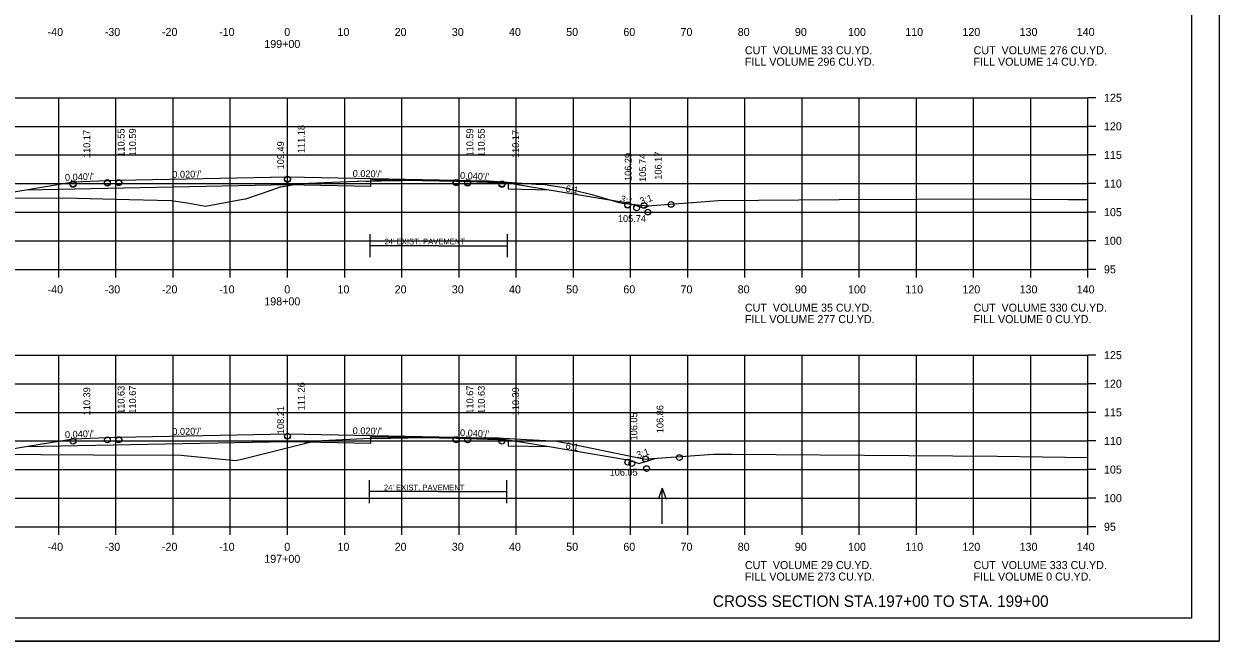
# Model space of a CAD drawing. Extents: x 1175611 to 1176402, y -433344 to -416213.
# Drawn here: x 1175734.9 to 1175943.9, y -425663.4 to -425555.5 of the extents above; entities that cross this region are included whole.
import ezdxf

# ---------------------------------------------------------------- set-up
doc = ezdxf.new("R2010")
doc.units = 0
for name, color, linetype in [('Default', 7, 'Continuous'), ('R_Alt Surface', 7, 'Continuous'), ('R_Axis', 7, 'Continuous'), ('R_Axis Annot', 7, 'Continuous'), ('R_Border', 7, 'Continuous'), ('R_Draft', 7, 'Continuous'), ('R_Exist Surface', 7, 'Continuous'), ('R_Fin Surface', 7, 'Continuous'), ('R_Grid', 7, 'Continuous'), ('R_No Plot', 7, 'Continuous'), ('R_Water Annot', 7, 'Continuous'), ('R_Xsect Elev', 7, 'Continuous'), ('R_Xsect Slope', 7, 'Continuous')]:
    doc.layers.add(name, color=color, linetype=linetype)

msp = doc.modelspace()

# ---------------------------------------------------------------- linework, layer by layer
at = {"layer": 'R_Alt Surface'}
for p, q in [((1175807.44, -425594.24), (1175795.44, -425594.24)), ((1175807.44, -425594.24), (1175819.44, -425594.24)), ((1175807.33, -425637.24), (1175795.33, -425637.24)), ((1175807.33, -425637.24), (1175819.33, -425637.24))]:
    msp.add_line(p, q, dxfattribs=at)
for points in [[(1175735.22, -425584.45), (1175780.97, -425583.53), (1175795.55, -425583.82), (1175795.55, -425582.66), (1175810.47, -425582.96), (1175819.55, -425583.28), (1175819.55, -425584.3), (1175826.72, -425584.45)], [(1175795.44, -425596.24), (1175795.44, -425592.24)], [(1175819.44, -425596.24), (1175819.44, -425592.24)], [(1175735.22, -425629.37), (1175780.97, -425628.45), (1175795.55, -425628.74), (1175795.55, -425627.58), (1175810.47, -425627.88), (1175819.55, -425628.2), (1175819.55, -425629.22), (1175826.73, -425629.37)], [(1175795.33, -425639.24), (1175795.33, -425635.24)], [(1175819.33, -425639.24), (1175819.33, -425635.24)]]:
    msp.add_lwpolyline(points, dxfattribs=at)
at = {"layer": 'R_Axis'}
for p, q in [((1175920.97, -425598.38), (1175920.97, -425568.38)), ((1175922.37, -425568.38), (1175920.97, -425568.38)), ((1175922.37, -425573.38), (1175920.97, -425573.38)), ((1175922.37, -425578.38), (1175920.97, -425578.38)), ((1175922.37, -425583.38), (1175920.97, -425583.38)), ((1175922.37, -425588.38), (1175920.97, -425588.38)), ((1175922.37, -425593.38), (1175920.97, -425593.38)), ((1175640.97, -425598.38), (1175920.97, -425598.38)), ((1175740.97, -425599.78), (1175740.97, -425598.38)), ((1175750.97, -425599.78), (1175750.97, -425598.38)), ((1175760.97, -425599.78), (1175760.97, -425598.38)), ((1175770.97, -425599.78), (1175770.97, -425598.38)), ((1175780.97, -425599.78), (1175780.97, -425598.38)), ((1175790.97, -425599.78), (1175790.97, -425598.38)), ((1175800.97, -425599.78), (1175800.97, -425598.38)), ((1175810.97, -425599.78), (1175810.97, -425598.38)), ((1175820.97, -425599.78), (1175820.97, -425598.38)), ((1175830.97, -425599.78), (1175830.97, -425598.38)), ((1175840.97, -425599.78), (1175840.97, -425598.38)), ((1175850.97, -425599.78), (1175850.97, -425598.38)), ((1175860.97, -425599.78), (1175860.97, -425598.38)), ((1175870.97, -425599.78), (1175870.97, -425598.38)), ((1175880.97, -425599.78), (1175880.97, -425598.38)), ((1175890.97, -425599.78), (1175890.97, -425598.38)), ((1175900.97, -425599.78), (1175900.97, -425598.38)), ((1175910.97, -425599.78), (1175910.97, -425598.38)), ((1175920.97, -425599.78), (1175920.97, -425598.38)), ((1175922.37, -425598.38), (1175920.97, -425598.38)), ((1175920.97, -425643.38), (1175920.97, -425613.38)), ((1175922.37, -425613.38), (1175920.97, -425613.38)), ((1175922.37, -425618.38), (1175920.97, -425618.38)), ((1175922.37, -425623.38), (1175920.97, -425623.38)), ((1175922.37, -425628.38), (1175920.97, -425628.38)), ((1175922.37, -425633.38), (1175920.97, -425633.38)), ((1175922.37, -425638.38), (1175920.97, -425638.38)), ((1175640.97, -425643.38), (1175920.97, -425643.38)), ((1175740.97, -425644.78), (1175740.97, -425643.38)), ((1175750.97, -425644.78), (1175750.97, -425643.38)), ((1175760.97, -425644.78), (1175760.97, -425643.38)), ((1175770.97, -425644.78), (1175770.97, -425643.38)), ((1175780.97, -425644.78), (1175780.97, -425643.38)), ((1175790.97, -425644.78), (1175790.97, -425643.38)), ((1175800.97, -425644.78), (1175800.97, -425643.38)), ((1175810.97, -425644.78), (1175810.97, -425643.38)), ((1175820.97, -425644.78), (1175820.97, -425643.38)), ((1175830.97, -425644.78), (1175830.97, -425643.38)), ((1175840.97, -425644.78), (1175840.97, -425643.38)), ((1175850.97, -425644.78), (1175850.97, -425643.38)), ((1175860.97, -425644.78), (1175860.97, -425643.38)), ((1175870.97, -425644.78), (1175870.97, -425643.38)), ((1175880.97, -425644.78), (1175880.97, -425643.38)), ((1175890.97, -425644.78), (1175890.97, -425643.38)), ((1175900.97, -425644.78), (1175900.97, -425643.38)), ((1175910.97, -425644.78), (1175910.97, -425643.38)), ((1175920.97, -425644.78), (1175920.97, -425643.38)), ((1175922.37, -425643.38), (1175920.97, -425643.38))]:
    msp.add_line(p, q, dxfattribs=at)
at = {"layer": 'R_Border'}
for q in [(1175939.15, -425453.92), (1175622.97, -425659.38)]:
    msp.add_line((1175939.15, -425659.38), q, dxfattribs=at)
at = {"layer": 'R_Exist Surface'}
for points in [[(1175706.96, -425585.83), (1175744.2, -425585.95), (1175750.86, -425586.09), (1175760.63, -425586.32), (1175763.41, -425586.74), (1175766.63, -425587.33), (1175772.88, -425586.19), (1175773.7, -425586.04), (1175778.26, -425584.47), (1175779.69, -425583.97), (1175779.78, -425583.95), (1175783.25, -425583.36), (1175790.22, -425583.08), (1175793.15, -425582.96), (1175793.4, -425582.94), (1175793.68, -425582.93), (1175794.59, -425582.95), (1175795.19, -425582.96), (1175796.22, -425582.93), (1175797.33, -425582.89), (1175800.71, -425582.84), (1175802.79, -425582.81), (1175803.29, -425582.8), (1175804.23, -425582.78), (1175804.5, -425582.78), (1175804.63, -425582.79), (1175805.27, -425582.79), (1175806.79, -425582.82), (1175807.84, -425582.85), (1175808.92, -425582.87), (1175809.48, -425582.85), (1175810.32, -425582.83), (1175811.9, -425582.87), (1175814.57, -425582.93), (1175815.11, -425582.92), (1175815.85, -425582.89), (1175816.06, -425582.89), (1175816.16, -425582.9), (1175822.79, -425583.35), (1175824.48, -425583.46), (1175826.03, -425583.56), (1175826.67, -425583.65), (1175829, -425584), (1175830.88, -425584.49), (1175834.18, -425585.3), (1175837.92, -425586.4), (1175838.97, -425586.72), (1175839.58, -425586.78), (1175843.94, -425587.27), (1175851.78, -425586.69), (1175856.3, -425586.33), (1175877.47, -425586.18), (1175904.94, -425586.07), (1175917.54, -425586.16), (1175920.97, -425586.18)], [(1175710.28, -425630.55), (1175747, -425630.79), (1175762.38, -425630.88), (1175762.91, -425630.93), (1175771.92, -425631.81), (1175773.23, -425631.49), (1175785.8, -425628.35), (1175794.25, -425627.95), (1175795.68, -425627.89), (1175795.72, -425627.89), (1175796.01, -425627.88), (1175798.47, -425627.87), (1175799.03, -425627.87), (1175802.08, -425627.81), (1175802.99, -425627.79), (1175806.16, -425627.75), (1175807.13, -425627.74), (1175807.28, -425627.74), (1175807.74, -425627.73), (1175810.15, -425627.79), (1175810.94, -425627.8), (1175812.44, -425627.79), (1175813.04, -425627.79), (1175816.61, -425627.84), (1175817.69, -425627.86), (1175817.97, -425627.86), (1175818.63, -425627.87), (1175822.81, -425628.11), (1175826.11, -425628.29), (1175828.04, -425628.41), (1175830.8, -425628.95), (1175843.54, -425631.54), (1175843.99, -425631.51), (1175855.46, -425630.68), (1175858.7, -425630.7), (1175905.09, -425631.05), (1175920.97, -425631.27)]]:
    msp.add_lwpolyline(points, dxfattribs=at)
at = {"layer": 'R_Fin Surface'}
for points in [[(1175714.72, -425585.86), (1175719.42, -425587.42), (1175721.47, -425586.74), (1175735.2, -425584.45), (1175743.47, -425583.07), (1175749.47, -425582.83), (1175751.47, -425582.79), (1175780.97, -425582.2), (1175810.47, -425582.79), (1175812.47, -425582.83), (1175818.47, -425583.07), (1175826.75, -425584.45), (1175840.47, -425586.74), (1175843.18, -425587.64), (1175844.39, -425587.24)], [(1175715.17, -425630.58), (1175719.93, -425632.17), (1175721.47, -425631.66), (1175735.2, -425629.37), (1175743.47, -425627.99), (1175749.47, -425627.75), (1175751.47, -425627.71), (1175780.97, -425627.12), (1175810.47, -425627.71), (1175812.47, -425627.75), (1175818.47, -425627.99), (1175826.75, -425629.37), (1175840.47, -425631.66), (1175842.49, -425632.33), (1175845.24, -425631.42)]]:
    msp.add_lwpolyline(points, dxfattribs=at)
at = {"layer": 'R_Grid'}
for p, q in [((1175640.97, -425568.38), (1175920.97, -425568.38)), ((1175740.97, -425598.38), (1175740.97, -425568.38)), ((1175750.97, -425598.38), (1175750.97, -425568.38)), ((1175760.97, -425598.38), (1175760.97, -425568.38)), ((1175770.97, -425598.38), (1175770.97, -425568.38)), ((1175780.97, -425598.38), (1175780.97, -425568.38)), ((1175790.97, -425598.38), (1175790.97, -425568.38)), ((1175800.97, -425598.38), (1175800.97, -425568.38)), ((1175810.97, -425598.38), (1175810.97, -425568.38)), ((1175820.97, -425598.38), (1175820.97, -425568.38)), ((1175830.97, -425598.38), (1175830.97, -425568.38)), ((1175840.97, -425598.38), (1175840.97, -425568.38)), ((1175850.97, -425598.38), (1175850.97, -425568.38)), ((1175860.97, -425598.38), (1175860.97, -425568.38)), ((1175870.97, -425598.38), (1175870.97, -425568.38)), ((1175880.97, -425598.38), (1175880.97, -425568.38)), ((1175890.97, -425598.38), (1175890.97, -425568.38)), ((1175900.97, -425598.38), (1175900.97, -425568.38)), ((1175910.97, -425598.38), (1175910.97, -425568.38)), ((1175920.97, -425598.38), (1175920.97, -425568.38)), ((1175640.97, -425573.38), (1175920.97, -425573.38)), ((1175640.97, -425578.38), (1175920.97, -425578.38)), ((1175640.97, -425583.38), (1175920.97, -425583.38)), ((1175640.97, -425588.38), (1175920.97, -425588.38)), ((1175640.97, -425593.38), (1175920.97, -425593.38)), ((1175640.97, -425598.38), (1175920.97, -425598.38)), ((1175640.97, -425613.38), (1175920.97, -425613.38)), ((1175740.97, -425643.38), (1175740.97, -425613.38)), ((1175750.97, -425643.38), (1175750.97, -425613.38)), ((1175760.97, -425643.38), (1175760.97, -425613.38)), ((1175770.97, -425643.38), (1175770.97, -425613.38)), ((1175780.97, -425643.38), (1175780.97, -425613.38)), ((1175790.97, -425643.38), (1175790.97, -425613.38)), ((1175800.97, -425643.38), (1175800.97, -425613.38)), ((1175810.97, -425643.38), (1175810.97, -425613.38)), ((1175820.97, -425643.38), (1175820.97, -425613.38)), ((1175830.97, -425643.38), (1175830.97, -425613.38)), ((1175840.97, -425643.38), (1175840.97, -425613.38)), ((1175850.97, -425643.38), (1175850.97, -425613.38)), ((1175860.97, -425643.38), (1175860.97, -425613.38)), ((1175870.97, -425643.38), (1175870.97, -425613.38)), ((1175880.97, -425643.38), (1175880.97, -425613.38)), ((1175890.97, -425643.38), (1175890.97, -425613.38)), ((1175900.97, -425643.38), (1175900.97, -425613.38)), ((1175910.97, -425643.38), (1175910.97, -425613.38)), ((1175920.97, -425643.38), (1175920.97, -425613.38)), ((1175640.97, -425618.38), (1175920.97, -425618.38)), ((1175640.97, -425623.38), (1175920.97, -425623.38)), ((1175640.97, -425628.38), (1175920.97, -425628.38)), ((1175640.97, -425633.38), (1175920.97, -425633.38)), ((1175640.97, -425638.38), (1175920.97, -425638.38)), ((1175640.97, -425643.38), (1175920.97, -425643.38))]:
    msp.add_line(p, q, dxfattribs=at)
at = {"layer": 'R_No Plot'}
msp.add_line((1175610.57, -425663.36), (1175943.91, -425663.36), dxfattribs=at)
msp.add_lwpolyline([(1175610.57, -425450.03), (1175943.91, -425450.03), (1175943.91, -425663.37), (1175610.57, -425663.37)], close=True, dxfattribs=at)
for centre in [(1175780.97, -425582.58), (1175780.97, -425582.66), (1175743.47, -425583.45), (1175743.47, -425583.53), (1175749.47, -425583.21), (1175749.47, -425583.29), (1175751.47, -425583.17), (1175751.47, -425583.25), (1175810.47, -425583.17), (1175810.47, -425583.25), (1175812.47, -425583.21), (1175812.47, -425583.29), (1175818.47, -425583.45), (1175818.47, -425583.53), (1175840.47, -425587.12), (1175840.47, -425587.19), (1175842.02, -425587.64), (1175842.02, -425587.64), (1175843.33, -425587.2), (1175843.33, -425587.2), (1175844, -425588.37), (1175848.06, -425587.02), (1175743.47, -425628.42), (1175743.47, -425628.44), (1175749.47, -425628.18), (1175749.47, -425628.2), (1175751.47, -425628.14), (1175751.47, -425628.16), (1175780.97, -425627.55), (1175780.97, -425627.57), (1175810.47, -425628.14), (1175810.47, -425628.16), (1175812.47, -425628.18), (1175812.47, -425628.2), (1175818.47, -425628.42), (1175818.47, -425628.44), (1175840.47, -425632.09), (1175840.47, -425632.11), (1175841.2, -425632.33), (1175841.2, -425632.33), (1175843.59, -425631.53), (1175843.59, -425631.53), (1175849.52, -425631.29), (1175843.77, -425633.21)]:
    msp.add_circle(centre, 0.5, dxfattribs=at)
at = {"layer": 'R_Water Annot'}
for p, q in [((1175846.48, -425636.61), (1175845.78, -425638.53)), ((1175846.48, -425642.89), (1175846.48, -425636.61)), ((1175846.48, -425636.61), (1175847.18, -425638.53))]:
    msp.add_line(p, q, dxfattribs=at)

# ---------------------------------------------------------------- texts
at = {"layer": 'Default'}
for s, p in [('CUT  VOLUME 33 CU.YD.', (1175860.97, -425560.78)), ('CUT  VOLUME 276 CU.YD.', (1175900.97, -425560.78)), ('FILL VOLUME 296 CU.YD.', (1175860.97, -425562.78)), ('FILL VOLUME 14 CU.YD.', (1175900.97, -425562.78)), ('CUT  VOLUME 35 CU.YD.', (1175860.97, -425605.78)), ('CUT  VOLUME 330 CU.YD.', (1175900.97, -425605.78)), ('FILL VOLUME 277 CU.YD.', (1175860.97, -425607.78)), ('FILL VOLUME 0 CU.YD.', (1175900.97, -425607.78)), ('CUT  VOLUME 29 CU.YD.', (1175860.97, -425650.78)), ('CUT  VOLUME 333 CU.YD.', (1175900.97, -425650.78)), ('FILL VOLUME 273 CU.YD.', (1175860.97, -425652.78)), ('FILL VOLUME 0 CU.YD.', (1175900.97, -425652.78))]:
    msp.add_text(s, height=1.4, dxfattribs=at).set_placement(p)
at = {"layer": 'R_Alt Surface'}
for p in [(1175797.95, -425594.02), (1175797.84, -425637.02)]:
    msp.add_text("24' EXIST. PAVEMENT", height=1, dxfattribs=at).set_placement(p)
at = {"layer": 'R_Axis Annot'}
for s, p in [('-40', (1175739.01, -425557.58)), ('-30', (1175749.01, -425557.58)), ('-20', (1175759.01, -425557.58)), ('-10', (1175769.01, -425557.58)), ('0', (1175780.41, -425557.58)), ('10', (1175789.71, -425557.58)), ('20', (1175799.71, -425557.58)), ('30', (1175809.71, -425557.58)), ('40', (1175819.71, -425557.58)), ('50', (1175829.71, -425557.58)), ('60', (1175839.71, -425557.58)), ('70', (1175849.71, -425557.58)), ('80', (1175859.71, -425557.58)), ('90', (1175869.71, -425557.58)), ('100', (1175879.01, -425557.58)), ('110', (1175889.01, -425557.58)), ('120', (1175899.01, -425557.58)), ('130', (1175909.01, -425557.58)), ('140', (1175919.01, -425557.58)), ('199+00', (1175776.91, -425559.68)), ('125', (1175923.77, -425569.08)), ('120', (1175923.77, -425574.08)), ('115', (1175923.77, -425579.08)), ('110', (1175923.77, -425584.08)), ('105', (1175923.77, -425589.08)), ('100', (1175923.77, -425594.08)), ('95', (1175923.77, -425599.08)), ('-40', (1175739.01, -425602.58)), ('-30', (1175749.01, -425602.58)), ('-20', (1175759.01, -425602.58)), ('-10', (1175769.01, -425602.58)), ('0', (1175780.41, -425602.58)), ('10', (1175789.71, -425602.58)), ('20', (1175799.71, -425602.58)), ('30', (1175809.71, -425602.58)), ('40', (1175819.71, -425602.58)), ('50', (1175829.71, -425602.58)), ('60', (1175839.71, -425602.58)), ('70', (1175849.71, -425602.58)), ('80', (1175859.71, -425602.58)), ('90', (1175869.71, -425602.58)), ('100', (1175879.01, -425602.58)), ('110', (1175889.01, -425602.58)), ('120', (1175899.01, -425602.58)), ('130', (1175909.01, -425602.58)), ('140', (1175919.01, -425602.58)), ('198+00', (1175776.91, -425604.68)), ('125', (1175923.77, -425614.08)), ('120', (1175923.77, -425619.08)), ('115', (1175923.77, -425624.08)), ('110', (1175923.77, -425629.08)), ('105', (1175923.77, -425634.08)), ('100', (1175923.77, -425639.08)), ('95', (1175923.77, -425644.08)), ('-40', (1175739.01, -425647.58)), ('-30', (1175749.01, -425647.58)), ('-20', (1175759.01, -425647.58)), ('-10', (1175769.01, -425647.58)), ('0', (1175780.41, -425647.58)), ('10', (1175789.71, -425647.58)), ('20', (1175799.71, -425647.58)), ('30', (1175809.71, -425647.58)), ('40', (1175819.71, -425647.58)), ('50', (1175829.71, -425647.58)), ('60', (1175839.71, -425647.58)), ('70', (1175849.71, -425647.58)), ('80', (1175859.71, -425647.58)), ('90', (1175869.71, -425647.58)), ('100', (1175879.01, -425647.58)), ('110', (1175889.01, -425647.58)), ('120', (1175899.01, -425647.58)), ('130', (1175909.01, -425647.58)), ('140', (1175919.01, -425647.58)), ('197+00', (1175776.91, -425649.68))]:
    msp.add_text(s, height=1.4, dxfattribs=at).set_placement(p)
at = {"layer": 'R_Draft'}
msp.add_text('CROSS SECTION STA.197+00 TO STA. 199+00', height=2, dxfattribs=at).set_placement((1175855.37, -425657.38))
at = {"layer": 'R_Xsect Elev'}
for s, p in [('110.59', (1175754.47, -425578.64)), ('111.18', (1175783.97, -425578.05)), ('110.59', (1175813.47, -425578.64)), ('110.17', (1175746.47, -425578.92)), ('110.55', (1175752.47, -425578.68)), ('110.55', (1175815.47, -425578.68)), ('110.17', (1175821.47, -425578.92)), ('109.49', (1175780.37, -425580.9)), ('106.17', (1175846.4, -425582.71)), ('106.29', (1175841.15, -425582.93)), ('105.74', (1175843.68, -425583.09)), ('110.39', (1175746.47, -425623.89)), ('110.63', (1175752.47, -425623.65)), ('110.67', (1175754.47, -425623.61)), ('111.26', (1175783.97, -425623.02)), ('110.67', (1175813.47, -425623.61)), ('110.63', (1175815.47, -425623.65)), ('110.39', (1175821.47, -425623.89)), ('108.21', (1175780.37, -425627.18)), ('106.05', (1175842.14, -425628.29)), ('106.86', (1175846.72, -425627.02))]:
    msp.add_text(s, height=1.2, rotation=90, dxfattribs=at).set_placement(p)
for s, p in [('105.74', (1175838.76, -425590.1)), ('106.05', (1175837.31, -425634.45))]:
    msp.add_text(s, height=1.2, dxfattribs=at).set_placement(p)
at = {"layer": 'R_Xsect Slope'}
for s, rotation, p in [("0.040'/'", 2.2906, (1175742.07, -425582.91)), ("0.020'/'", 1.1458, (1175760.83, -425582.39)), ("0.020'/'", 358.8542, (1175792.36, -425582.21)), ("0.040'/'", 357.7094, (1175811.12, -425582.56)), ('6:1', 350.5377, (1175829.55, -425584.8)), ('3:1', 341.5651, (1175839.03, -425586.51)), ('3:1', 18.4349, (1175842.81, -425587.07)), ("0.020'/'", 1.1458, (1175760.83, -425627.35)), ("0.020'/'", 358.8542, (1175792.36, -425627.18)), ("0.040'/'", 2.2906, (1175742.07, -425627.88)), ("0.040'/'", 357.7094, (1175811.12, -425627.53)), ('6:1', 350.5377, (1175829.55, -425629.76)), ('3:1', 18.4349, (1175842.23, -425631.46))]:
    msp.add_text(s, height=1.2, rotation=rotation, dxfattribs=at).set_placement(p)

doc.saveas('drawing.dxf')
